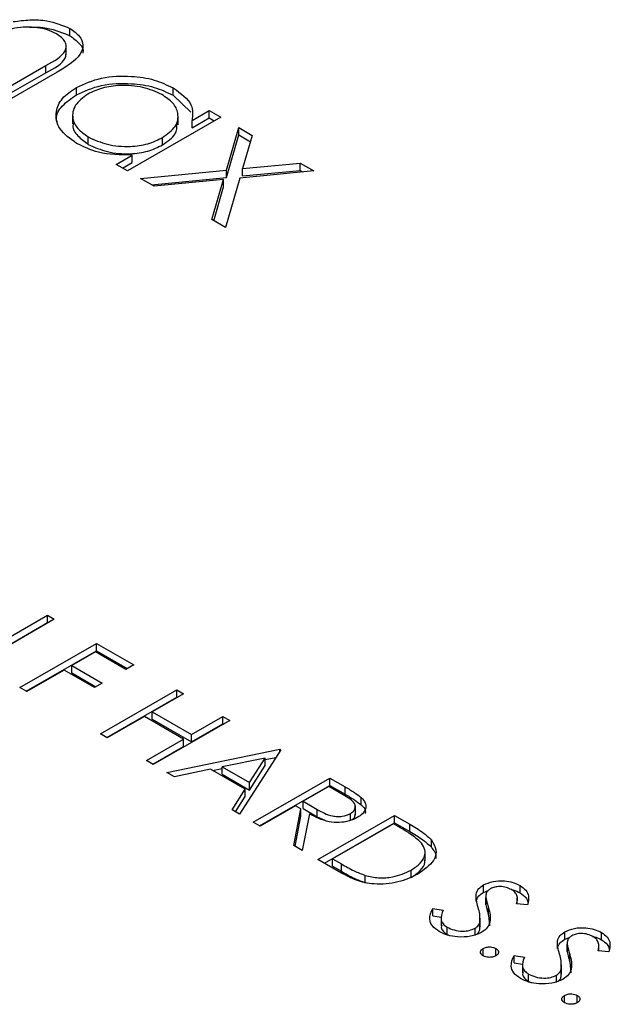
# Model space of a CAD drawing. Header units: inches. Extents: x 1802 to 2468, y -253 to -72.
# Tile 469 of 570: x 2223.377 to 2224.032, y -87.767 to -86.673. Entities that reach past the tile are written whole.
import ezdxf

# ---------------------------------------------------------------- set-up
doc = ezdxf.new("R2010")
doc.units = ezdxf.units.IN
doc.header["$LTSCALE"] = 0.5
doc.header["$MEASUREMENT"] = 0
doc.layers.add('DST-M-S', color=53, linetype='Continuous')

msp = doc.modelspace()

# ---------------------------------------------------------------- linework, layer by layer
at = {"layer": 'DST-M-S', "linetype": 'Continuous', "lineweight": 25}
for p, q in [((2223.43234, -86.69049), (2223.43234, -86.68232)), ((2223.42827, -86.71163), (2223.42827, -86.70142)), ((2223.34948, -86.7559), (2223.40551, -86.72355)), ((2223.35655, -86.75999), (2223.40551, -86.73172)), ((2223.41815, -86.73091), (2223.36217, -86.76323)), ((2223.40551, -86.73172), (2223.40551, -86.72355)), ((2223.43951, -86.75605), (2223.43951, -86.74789)), ((2223.54699, -86.75668), (2223.54699, -86.74851)), ((2223.54699, -86.75668), (2223.56671, -86.77554)), ((2223.56787, -86.78474), (2223.58699, -86.7737)), ((2223.58699, -86.7737), (2223.59969, -86.78102)), ((2223.58699, -86.78186), (2223.58699, -86.7737)), ((2223.4354, -86.77805), (2223.4354, -86.78825)), ((2223.59969, -86.78102), (2223.49634, -86.84068)), ((2223.55232, -86.78951), (2223.55232, -86.7793)), ((2223.56787, -86.7929), (2223.58699, -86.78186)), ((2223.56787, -86.7929), (2223.56787, -86.78474)), ((2223.58699, -86.78186), (2223.59261, -86.78511)), ((2223.60595, -86.83988), (2223.61963, -86.79254)), ((2223.61963, -86.79254), (2223.63473, -86.80125)), ((2223.61963, -86.8007), (2223.61963, -86.79254)), ((2223.45277, -86.81114), (2223.45277, -86.80297)), ((2223.53509, -86.81182), (2223.53509, -86.80366)), ((2223.60595, -86.84805), (2223.61963, -86.8007)), ((2223.61963, -86.8007), (2223.6327, -86.80825)), ((2223.63473, -86.80125), (2223.62405, -86.83813)), ((2223.48365, -86.83336), (2223.50152, -86.82304)), ((2223.49072, -86.83744), (2223.50152, -86.8312)), ((2223.50152, -86.8312), (2223.50152, -86.82304)), ((2223.49634, -86.84068), (2223.48365, -86.83336)), ((2223.51084, -86.84906), (2223.60595, -86.83988)), ((2223.60595, -86.84805), (2223.60595, -86.83988)), ((2223.70303, -86.84068), (2223.62105, -86.8486)), ((2223.62405, -86.83813), (2223.68793, -86.83197)), ((2223.62405, -86.8463), (2223.62405, -86.83813)), ((2223.62405, -86.8463), (2223.68793, -86.84013)), ((2223.68793, -86.83197), (2223.70303, -86.84068)), ((2223.68793, -86.84013), (2223.68793, -86.83197)), ((2223.68793, -86.84013), (2223.69091, -86.84185)), ((2223.52594, -86.85777), (2223.51084, -86.84906)), ((2223.52296, -86.85605), (2223.60595, -86.84805)), ((2223.60289, -86.85035), (2223.52594, -86.85777)), ((2223.59002, -86.89477), (2223.60289, -86.85035)), ((2223.60289, -86.85851), (2223.60289, -86.85035)), ((2223.62105, -86.8486), (2223.60512, -86.90348)), ((2223.59205, -86.89594), (2223.60289, -86.85851)), ((2223.60512, -86.90348), (2223.59002, -86.89477)), ((2223.32251, -87.38328), (2223.40737, -87.33429)), ((2223.40737, -87.33429), (2223.41498, -87.33869)), ((2223.40737, -87.34246), (2223.40737, -87.33429)), ((2223.32959, -87.38736), (2223.40737, -87.34246)), ((2223.41498, -87.33869), (2223.33883, -87.38265)), ((2223.40737, -87.34246), (2223.40791, -87.34277)), ((2223.37691, -87.41468), (2223.46176, -87.36569)), ((2223.46176, -87.36569), (2223.5031, -87.38956)), ((2223.46176, -87.37386), (2223.46176, -87.36569)), ((2223.38398, -87.41876), (2223.46176, -87.37386)), ((2223.46067, -87.37511), (2223.43456, -87.39018)), ((2223.4944, -87.39458), (2223.46067, -87.37511)), ((2223.46176, -87.37386), (2223.49603, -87.39364)), ((2223.5031, -87.38956), (2223.4944, -87.39458)), ((2223.42586, -87.39521), (2223.38452, -87.41907)), ((2223.45958, -87.41468), (2223.42586, -87.39521)), ((2223.43456, -87.39018), (2223.46829, -87.40965)), ((2223.43456, -87.39835), (2223.43456, -87.39018)), ((2223.43456, -87.39835), (2223.46121, -87.41373)), ((2223.46829, -87.40965), (2223.45958, -87.41468)), ((2223.38452, -87.41907), (2223.37691, -87.41468)), ((2223.46611, -87.46617), (2223.55096, -87.41719)), ((2223.55858, -87.42158), (2223.52377, -87.44168)), ((2223.55096, -87.41719), (2223.55858, -87.42158)), ((2223.55096, -87.42535), (2223.55096, -87.41719)), ((2223.47318, -87.47026), (2223.55096, -87.42535)), ((2223.55096, -87.42535), (2223.55151, -87.42567)), ((2223.52377, -87.44168), (2223.56728, -87.4668)), ((2223.52377, -87.44985), (2223.52377, -87.44168)), ((2223.51506, -87.4467), (2223.47373, -87.47057)), ((2223.55858, -87.47182), (2223.51506, -87.4467)), ((2223.52377, -87.44985), (2223.56728, -87.47497)), ((2223.60971, -87.4511), (2223.52486, -87.50009)), ((2223.56728, -87.4668), (2223.60209, -87.4467)), ((2223.56728, -87.47497), (2223.60209, -87.45487)), ((2223.60209, -87.4467), (2223.60971, -87.4511)), ((2223.60209, -87.45487), (2223.60209, -87.4467)), ((2223.60209, -87.45487), (2223.60264, -87.45518)), ((2223.47373, -87.47057), (2223.46611, -87.46617)), ((2223.51724, -87.49569), (2223.55858, -87.47182)), ((2223.55858, -87.47999), (2223.55858, -87.47182)), ((2223.56728, -87.47497), (2223.56728, -87.4668)), ((2223.52431, -87.49977), (2223.55858, -87.47999)), ((2223.54009, -87.50888), (2223.66519, -87.48313)), ((2223.66628, -87.48376), (2223.62059, -87.55535)), ((2223.66519, -87.48313), (2223.66628, -87.48376)), ((2223.66519, -87.48546), (2223.66519, -87.48313)), ((2223.52486, -87.50009), (2223.51724, -87.49569)), ((2223.64911, -87.49294), (2223.60133, -87.50278)), ((2223.63165, -87.52029), (2223.64911, -87.49294)), ((2223.64911, -87.4946), (2223.6609, -87.49218)), ((2223.64911, -87.50111), (2223.64911, -87.49294)), ((2223.5484, -87.51368), (2223.54009, -87.50888)), ((2223.58849, -87.50542), (2223.5484, -87.51368)), ((2223.62696, -87.52763), (2223.58849, -87.50542)), ((2223.59061, -87.50664), (2223.60133, -87.50444)), ((2223.60133, -87.50278), (2223.63165, -87.52029)), ((2223.60133, -87.51095), (2223.60133, -87.50278)), ((2223.63165, -87.52845), (2223.64911, -87.50111)), ((2223.60133, -87.51095), (2223.63165, -87.52845)), ((2223.63165, -87.52845), (2223.63165, -87.52029)), ((2223.63582, -87.56414), (2223.72067, -87.51516)), ((2223.72067, -87.51516), (2223.73765, -87.52496)), ((2223.72067, -87.52332), (2223.72067, -87.51516)), ((2223.61231, -87.55057), (2223.62696, -87.52763)), ((2223.62696, -87.53579), (2223.62696, -87.52763)), ((2223.64289, -87.56822), (2223.72067, -87.52332)), ((2223.71958, -87.52458), (2223.6913, -87.54091)), ((2223.73549, -87.53376), (2223.71958, -87.52458)), ((2223.72067, -87.52332), (2223.73765, -87.53313)), ((2223.73765, -87.53313), (2223.73765, -87.52496)), ((2223.61612, -87.55277), (2223.62696, -87.53579)), ((2223.6913, -87.54091), (2223.70671, -87.54994)), ((2223.6913, -87.54907), (2223.6913, -87.54091)), ((2223.75572, -87.54489), (2223.75572, -87.53673)), ((2223.62059, -87.55535), (2223.61231, -87.55057)), ((2223.68259, -87.54593), (2223.64343, -87.56854)), ((2223.68079, -87.59011), (2223.68878, -87.5495)), ((2223.68878, -87.5495), (2223.68259, -87.54593)), ((2223.68878, -87.55767), (2223.68878, -87.5495)), ((2223.6913, -87.54907), (2223.70671, -87.55811)), ((2223.70671, -87.55811), (2223.70671, -87.54994)), ((2223.74909, -87.55614), (2223.74909, -87.54593)), ((2223.64343, -87.56854), (2223.63582, -87.56414)), ((2223.68224, -87.59094), (2223.68878, -87.55767)), ((2223.6982, -87.55494), (2223.69021, -87.59554)), ((2223.70671, -87.55811), (2223.71538, -87.5618)), ((2223.70762, -87.60559), (2223.79247, -87.55661)), ((2223.74368, -87.56279), (2223.74368, -87.55462)), ((2223.79247, -87.55661), (2223.8096, -87.5665)), ((2223.79247, -87.56477), (2223.79247, -87.55661)), ((2223.71469, -87.60967), (2223.79247, -87.56477)), ((2223.79138, -87.56603), (2223.72393, -87.60496)), ((2223.79735, -87.56947), (2223.79138, -87.56603)), ((2223.79247, -87.56477), (2223.8096, -87.57466)), ((2223.8096, -87.57466), (2223.8096, -87.5665)), ((2223.83347, -87.59197), (2223.83347, -87.58381)), ((2223.69021, -87.59554), (2223.68079, -87.59011)), ((2223.82643, -87.60702), (2223.82643, -87.59681)), ((2223.73391, -87.62077), (2223.70762, -87.60559)), ((2223.72393, -87.60496), (2223.73367, -87.61058)), ((2223.72393, -87.61313), (2223.72393, -87.60496)), ((2223.72393, -87.61313), (2223.73367, -87.61875)), ((2223.73367, -87.61875), (2223.73367, -87.61058)), ((2223.811, -87.62567), (2223.811, -87.6175)), ((2223.76009, -87.63151), (2223.76009, -87.62334)), ((2223.89124, -87.64214), (2223.89124, -87.63398)), ((2223.89124, -87.64214), (2223.8966, -87.64019)), ((2223.93195, -87.64278), (2223.93195, -87.63462)), ((2223.88307, -87.65234), (2223.88307, -87.64417)), ((2223.89383, -87.64594), (2223.89383, -87.65614)), ((2223.89384, -87.65589), (2223.89384, -87.64773)), ((2223.92886, -87.65506), (2223.92886, -87.6481)), ((2223.83495, -87.6602), (2223.84642, -87.66186)), ((2223.83495, -87.66836), (2223.83495, -87.6602)), ((2223.89394, -87.65513), (2223.89384, -87.65589)), ((2223.8968, -87.66735), (2223.8968, -87.65919)), ((2223.9402, -87.65596), (2223.92809, -87.655)), ((2223.83495, -87.66836), (2223.84419, -87.6697)), ((2223.84419, -87.66929), (2223.84419, -87.67949)), ((2223.88765, -87.6809), (2223.88765, -87.67069)), ((2223.8968, -87.66735), (2223.89798, -87.67933)), ((2223.85091, -87.68894), (2223.85091, -87.68077)), ((2223.88191, -87.69023), (2223.88191, -87.68207)), ((2223.8872, -87.68367), (2223.8872, -87.6755)), ((2223.85091, -87.68894), (2223.85386, -87.69013)), ((2223.98153, -87.69427), (2223.98153, -87.6861)), ((2223.98153, -87.69427), (2223.98689, -87.69231)), ((2224.02224, -87.69491), (2224.02224, -87.68674)), ((2223.89092, -87.71267), (2223.89092, -87.7045)), ((2223.90506, -87.71267), (2223.90506, -87.7045)), ((2223.97336, -87.70446), (2223.97336, -87.6963)), ((2223.98413, -87.69806), (2223.98413, -87.70827)), ((2223.98413, -87.70802), (2223.98413, -87.69985)), ((2224.01915, -87.70718), (2224.01915, -87.70023)), ((2223.92524, -87.71232), (2223.93671, -87.71398)), ((2223.92524, -87.72049), (2223.92524, -87.71232)), ((2223.98424, -87.70725), (2223.98413, -87.70802)), ((2223.98709, -87.71948), (2223.98709, -87.71131)), ((2224.03049, -87.70808), (2224.01839, -87.70712)), ((2223.92524, -87.72049), (2223.93448, -87.72182)), ((2223.93448, -87.72141), (2223.93448, -87.73162)), ((2223.97749, -87.73579), (2223.97749, -87.72763)), ((2223.97794, -87.73302), (2223.97794, -87.72282)), ((2223.98709, -87.71948), (2223.98827, -87.73145)), ((2223.9412, -87.74106), (2223.9412, -87.7329)), ((2223.9722, -87.74236), (2223.9722, -87.73419)), ((2223.9412, -87.74106), (2223.94415, -87.74225)), ((2223.98121, -87.76479), (2223.98121, -87.75663)), ((2223.99535, -87.76479), (2223.99535, -87.75663))]:
    msp.add_line(p, q, dxfattribs=at)
for points, knots in [([(2223.36948, -86.67485), (2223.37561, -86.67402), (2223.38786, -86.67237), (2223.4109, -86.67341), (2223.42422, -86.67895), (2223.43234, -86.68232)], [0, 0, 0, 0, 0.2812634, 0.5620938, 1, 1, 1, 1]), ([(2223.41744, -86.68838), (2223.41427, -86.68681), (2223.40794, -86.68368), (2223.39599, -86.68125), (2223.38352, -86.68057), (2223.367, -86.68234), (2223.34944, -86.68925), (2223.3376, -86.69588), (2223.33166, -86.6992)], [0, 0, 0, 0, 0.1249882, 0.2500048, 0.3751001, 0.5001999, 0.7494316, 1, 1, 1, 1]), ([(2223.38776, -86.68112), (2223.38785, -86.68111), (2223.39412, -86.68045), (2223.41098, -86.68182), (2223.42425, -86.68721), (2223.43234, -86.69049)], [0, 0, 0, 0, 0.0059668, 0.3943633, 1, 1, 1, 1]), ([(2223.40551, -86.72355), (2223.41461, -86.71864), (2223.42599, -86.71249), (2223.42872, -86.70214), (2223.42691, -86.69521), (2223.42122, -86.6911), (2223.41744, -86.68838)], [0, 0, 0, 0, 0.49944539, 0.62493335, 0.75056099, 1, 1, 1, 1]), ([(2223.43234, -86.68232), (2223.43624, -86.68503), (2223.44403, -86.69043), (2223.44801, -86.70101), (2223.44285, -86.71627), (2223.42834, -86.72487), (2223.41815, -86.73091)], [0, 0, 0, 0, 0.18688526, 0.373579, 0.56026761, 1, 1, 1, 1]), ([(2223.43234, -86.69049), (2223.43609, -86.69318), (2223.44358, -86.69855), (2223.44783, -86.70593), (2223.44664, -86.70952), (2223.44658, -86.7097)], [0, 0, 0, 0, 0.4874743, 0.974449, 1, 1, 1, 1]), ([(2223.40551, -86.73172), (2223.41488, -86.72681), (2223.42646, -86.72075), (2223.42791, -86.71223), (2223.42819, -86.7106)], [0, 0, 0, 0, 0.8087863, 1, 1, 1, 1]), ([(2223.43951, -86.74789), (2223.44841, -86.74388), (2223.46623, -86.73587), (2223.49843, -86.73456), (2223.52672, -86.73865), (2223.54023, -86.74522), (2223.54699, -86.74851)], [0, 0, 0, 0, 0.2794126, 0.5591913, 0.7795483, 1, 1, 1, 1]), ([(2223.43951, -86.75605), (2223.44841, -86.75205), (2223.46623, -86.74403), (2223.49843, -86.74273), (2223.52672, -86.74682), (2223.54023, -86.75339), (2223.54699, -86.75668)], [0, 0, 0, 0, 0.2794126, 0.5591913, 0.7795483, 1, 1, 1, 1]), ([(2223.43962, -86.81004), (2223.43261, -86.80491), (2223.41858, -86.79467), (2223.41562, -86.77608), (2223.42239, -86.75963), (2223.4338, -86.7518), (2223.43951, -86.74789)], [0, 0, 0, 0, 0.2795734, 0.559333, 0.7795891, 1, 1, 1, 1]), ([(2223.53447, -86.75594), (2223.5277, -86.75284), (2223.51418, -86.74667), (2223.48964, -86.74494), (2223.46787, -86.74796), (2223.45733, -86.75285), (2223.45206, -86.7553)], [0, 0, 0, 0, 0.2797672, 0.5592905, 0.7797189, 1, 1, 1, 1]), ([(2223.54699, -86.74851), (2223.55526, -86.7545), (2223.57006, -86.76523), (2223.56854, -86.77877), (2223.56787, -86.78474)], [0, 0, 0, 0, 0.5590621, 1, 1, 1, 1]), ([(2223.4183, -86.78689), (2223.41794, -86.78559), (2223.4162, -86.77929), (2223.42293, -86.76775), (2223.43398, -86.75995), (2223.43951, -86.75605)], [0, 0, 0, 0, 0.1150966, 0.5573929, 1, 1, 1, 1]), ([(2223.45206, -86.7553), (2223.44688, -86.75928), (2223.43652, -86.76723), (2223.43417, -86.78144), (2223.43989, -86.79393), (2223.44847, -86.79996), (2223.45277, -86.80297)], [0, 0, 0, 0, 0.2794286, 0.5591463, 0.7795701, 1, 1, 1, 1]), ([(2223.53509, -86.80366), (2223.54054, -86.79973), (2223.55144, -86.79187), (2223.5535, -86.77749), (2223.54775, -86.76492), (2223.5389, -86.75893), (2223.53447, -86.75594)], [0, 0, 0, 0, 0.2796602, 0.5592103, 0.7794872, 1, 1, 1, 1]), ([(2223.43637, -86.7873), (2223.43608, -86.78838), (2223.43475, -86.79329), (2223.4403, -86.80212), (2223.44861, -86.80813), (2223.45277, -86.81114)], [0, 0, 0, 0, 0.1237134, 0.5618506, 1, 1, 1, 1]), ([(2223.53509, -86.81182), (2223.54082, -86.80791), (2223.55082, -86.80107), (2223.55113, -86.79221), (2223.55127, -86.78842)], [0, 0, 0, 0, 0.5720329, 1, 1, 1, 1]), ([(2223.45277, -86.80297), (2223.45956, -86.80605), (2223.47313, -86.8122), (2223.49762, -86.81436), (2223.51952, -86.81121), (2223.5299, -86.80618), (2223.53509, -86.80366)], [0, 0, 0, 0, 0.2798222, 0.5593866, 0.7796028, 1, 1, 1, 1]), ([(2223.50152, -86.82304), (2223.48847, -86.82284), (2223.46511, -86.82249), (2223.44742, -86.81385), (2223.43962, -86.81004)], [0, 0, 0, 0, 0.5587633, 1, 1, 1, 1]), ([(2223.45277, -86.81114), (2223.45956, -86.81421), (2223.47313, -86.82036), (2223.49762, -86.82253), (2223.51952, -86.81938), (2223.5299, -86.81434), (2223.53509, -86.81182)], [0, 0, 0, 0, 0.2798222, 0.5593866, 0.7796028, 1, 1, 1, 1]), ([(2223.73765, -87.52496), (2223.74127, -87.52703), (2223.74772, -87.53074), (2223.75328, -87.5349), (2223.75572, -87.53673)], [0, 0, 0, 0, 0.5602397, 1, 1, 1, 1]), ([(2223.74368, -87.55462), (2223.74484, -87.55385), (2223.74714, -87.55231), (2223.74884, -87.54938), (2223.74932, -87.54635), (2223.74718, -87.54032), (2223.74068, -87.53667), (2223.73549, -87.53376)], [0, 0, 0, 0, 0.1253074, 0.250617, 0.3759543, 0.5012806, 1, 1, 1, 1]), ([(2223.73765, -87.53313), (2223.74127, -87.5352), (2223.74772, -87.5389), (2223.75328, -87.54306), (2223.75572, -87.54489)], [0, 0, 0, 0, 0.5602397, 1, 1, 1, 1]), ([(2223.75572, -87.53673), (2223.7575, -87.53877), (2223.76106, -87.54286), (2223.76094, -87.5494), (2223.75745, -87.55498), (2223.75334, -87.55768), (2223.75128, -87.55903)], [0, 0, 0, 0, 0.2797971, 0.5594998, 0.7796265, 1, 1, 1, 1]), ([(2223.70671, -87.54994), (2223.71194, -87.55294), (2223.71849, -87.5567), (2223.72906, -87.55802), (2223.73633, -87.55771), (2223.74075, -87.55586), (2223.74368, -87.55462)], [0, 0, 0, 0, 0.4998271, 0.6254978, 0.7512079, 1, 1, 1, 1]), ([(2223.75572, -87.54489), (2223.75768, -87.54693), (2223.76063, -87.55001), (2223.76029, -87.55346), (2223.76017, -87.55463)], [0, 0, 0, 0, 0.6633364, 1, 1, 1, 1]), ([(2223.75128, -87.55903), (2223.74838, -87.56045), (2223.74257, -87.56329), (2223.73124, -87.56498), (2223.71455, -87.56358), (2223.70494, -87.5585), (2223.6982, -87.55494)], [0, 0, 0, 0, 0.1871202, 0.3739789, 0.5609112, 1, 1, 1, 1]), ([(2223.74536, -87.56151), (2223.74588, -87.56114), (2223.74752, -87.55999), (2223.7488, -87.55773), (2223.74892, -87.55592), (2223.74898, -87.55511)], [0, 0, 0, 0, 0.2070218, 0.6469787, 1, 1, 1, 1]), ([(2223.82104, -87.5859), (2223.81706, -87.58262), (2223.80995, -87.57676), (2223.8012, -87.5717), (2223.79735, -87.56947)], [0, 0, 0, 0, 0.5595421, 1, 1, 1, 1]), ([(2223.8096, -87.5665), (2223.8147, -87.56944), (2223.82378, -87.5747), (2223.83051, -87.58103), (2223.83347, -87.58381)], [0, 0, 0, 0, 0.5604447, 1, 1, 1, 1]), ([(2223.8096, -87.57466), (2223.8147, -87.57761), (2223.82378, -87.58287), (2223.83051, -87.58919), (2223.83347, -87.59197)], [0, 0, 0, 0, 0.5604447, 1, 1, 1, 1]), ([(2223.811, -87.6175), (2223.81469, -87.61505), (2223.82208, -87.61016), (2223.82681, -87.60134), (2223.82646, -87.59289), (2223.82285, -87.58823), (2223.82104, -87.5859)], [0, 0, 0, 0, 0.2801784, 0.5597646, 0.7797967, 1, 1, 1, 1]), ([(2223.83347, -87.58381), (2223.83569, -87.58751), (2223.84015, -87.59491), (2223.83634, -87.60923), (2223.82532, -87.6171), (2223.81859, -87.62191)], [0, 0, 0, 0, 0.2802641, 0.5607148, 1, 1, 1, 1]), ([(2223.83347, -87.59197), (2223.83629, -87.59569), (2223.83951, -87.59993), (2223.83825, -87.60433), (2223.8381, -87.60488)], [0, 0, 0, 0, 0.8747648, 1, 1, 1, 1]), ([(2223.811, -87.62567), (2223.81462, -87.62322), (2223.82185, -87.61833), (2223.8266, -87.61106), (2223.82607, -87.60693), (2223.82595, -87.60601)], [0, 0, 0, 0, 0.4379411, 0.8749567, 1, 1, 1, 1]), ([(2223.73367, -87.61058), (2223.73823, -87.61323), (2223.74637, -87.61795), (2223.7559, -87.6217), (2223.76009, -87.62334)], [0, 0, 0, 0, 0.5604262, 1, 1, 1, 1]), ([(2223.73367, -87.61875), (2223.73823, -87.6214), (2223.74637, -87.62612), (2223.7559, -87.62986), (2223.76009, -87.63151)], [0, 0, 0, 0, 0.5604262, 1, 1, 1, 1]), ([(2223.76009, -87.62334), (2223.76496, -87.62444), (2223.7747, -87.62664), (2223.79397, -87.62538), (2223.80454, -87.62049), (2223.811, -87.6175)], [0, 0, 0, 0, 0.2805364, 0.5610151, 1, 1, 1, 1]), ([(2223.81859, -87.62191), (2223.8116, -87.62523), (2223.79764, -87.63186), (2223.77147, -87.63428), (2223.74939, -87.62918), (2223.73908, -87.62358), (2223.73391, -87.62077)], [0, 0, 0, 0, 0.280124, 0.5592478, 0.7788365, 1, 1, 1, 1]), ([(2223.89124, -87.63398), (2223.89462, -87.63245), (2223.90138, -87.6294), (2223.91372, -87.62897), (2223.92427, -87.63088), (2223.92939, -87.63337), (2223.93195, -87.63462)], [0, 0, 0, 0, 0.2795526, 0.5587984, 0.7793777, 1, 1, 1, 1]), ([(2223.88307, -87.64417), (2223.88377, -87.64204), (2223.88503, -87.63823), (2223.88934, -87.63528), (2223.89124, -87.63398)], [0, 0, 0, 0, 0.5598405, 1, 1, 1, 1]), ([(2223.89921, -87.63817), (2223.89813, -87.63891), (2223.89596, -87.64039), (2223.89389, -87.64371), (2223.89386, -87.6462), (2223.89384, -87.64773)], [0, 0, 0, 0, 0.2799464, 0.5597741, 1, 1, 1, 1]), ([(2223.9224, -87.63915), (2223.92054, -87.63823), (2223.91684, -87.6364), (2223.91005, -87.63553), (2223.90369, -87.63606), (2223.90071, -87.63747), (2223.89921, -87.63817)], [0, 0, 0, 0, 0.2802743, 0.5599314, 0.7799201, 1, 1, 1, 1]), ([(2223.92213, -87.63904), (2223.92274, -87.63914), (2223.92654, -87.63979), (2223.92948, -87.64142), (2223.93195, -87.64278)], [0, 0, 0, 0, 0.1598589, 1, 1, 1, 1]), ([(2223.92809, -87.655), (2223.92877, -87.65184), (2223.92971, -87.64743), (2223.92661, -87.64198), (2223.9238, -87.64009), (2223.9224, -87.63915)], [0, 0, 0, 0, 0.5598185, 0.7798479, 1, 1, 1, 1]), ([(2223.93195, -87.63462), (2223.93431, -87.63627), (2223.93902, -87.63958), (2223.94221, -87.64719), (2223.94096, -87.65263), (2223.9402, -87.65596)], [0, 0, 0, 0, 0.2797499, 0.5595012, 1, 1, 1, 1]), ([(2223.88307, -87.65234), (2223.88377, -87.6502), (2223.88503, -87.64639), (2223.88934, -87.64344), (2223.89124, -87.64214)], [0, 0, 0, 0, 0.5598405, 1, 1, 1, 1]), ([(2223.88543, -87.65886), (2223.88462, -87.65614), (2223.88317, -87.65127), (2223.8831, -87.64634), (2223.88307, -87.64417)], [0, 0, 0, 0, 0.5604127, 1, 1, 1, 1]), ([(2223.89384, -87.64773), (2223.89431, -87.64987), (2223.89515, -87.65371), (2223.8963, -87.65751), (2223.8968, -87.65919)], [0, 0, 0, 0, 0.5599058, 1, 1, 1, 1]), ([(2223.93195, -87.64278), (2223.93439, -87.64443), (2223.93871, -87.64734), (2223.93996, -87.65109), (2223.94051, -87.65273)], [0, 0, 0, 0, 0.5642722, 1, 1, 1, 1]), ([(2223.8422, -87.6858), (2223.83938, -87.6838), (2223.83373, -87.67982), (2223.83045, -87.67054), (2223.83324, -87.66412), (2223.83495, -87.6602)], [0, 0, 0, 0, 0.2798798, 0.5596658, 1, 1, 1, 1]), ([(2223.84642, -87.66186), (2223.84507, -87.66555), (2223.84318, -87.6707), (2223.84607, -87.67733), (2223.84929, -87.67963), (2223.85091, -87.68077)], [0, 0, 0, 0, 0.5593206, 0.7797817, 1, 1, 1, 1]), ([(2223.8872, -87.6755), (2223.88738, -87.67238), (2223.88771, -87.6668), (2223.88612, -87.66129), (2223.88543, -87.65886)], [0, 0, 0, 0, 0.55949578, 1, 1, 1, 1]), ([(2223.8968, -87.65919), (2223.89818, -87.66453), (2223.9001, -87.67198), (2223.8962, -87.68151), (2223.89167, -87.68486), (2223.88941, -87.68653)], [0, 0, 0, 0, 0.5601154, 0.7802838, 1, 1, 1, 1]), ([(2223.89384, -87.65589), (2223.89431, -87.65804), (2223.89515, -87.66187), (2223.8963, -87.66568), (2223.8968, -87.66735)], [0, 0, 0, 0, 0.5599058, 1, 1, 1, 1]), ([(2223.84494, -87.67852), (2223.8447, -87.67938), (2223.84405, -87.6817), (2223.84617, -87.6855), (2223.84933, -87.68779), (2223.85091, -87.68894)], [0, 0, 0, 0, 0.2289787, 0.6147018, 1, 1, 1, 1]), ([(2223.85091, -87.68077), (2223.85342, -87.68196), (2223.85843, -87.68433), (2223.86743, -87.68556), (2223.87586, -87.68479), (2223.87989, -87.68297), (2223.88191, -87.68207)], [0, 0, 0, 0, 0.2802764, 0.5601478, 0.7801531, 1, 1, 1, 1]), ([(2223.88191, -87.68207), (2223.88339, -87.68097), (2223.88604, -87.67901), (2223.88684, -87.67658), (2223.8872, -87.6755)], [0, 0, 0, 0, 0.5589902, 1, 1, 1, 1]), ([(2223.88387, -87.68849), (2223.88457, -87.68795), (2223.88639, -87.68652), (2223.88689, -87.68476), (2223.8872, -87.68367)], [0, 0, 0, 0, 0.3847515, 1, 1, 1, 1]), ([(2223.98153, -87.6861), (2223.98491, -87.68458), (2223.99167, -87.68152), (2224.00401, -87.68109), (2224.01456, -87.683), (2224.01968, -87.68549), (2224.02224, -87.68674)], [0, 0, 0, 0, 0.2795526, 0.5587984, 0.7793777, 1, 1, 1, 1]), ([(2223.88941, -87.68653), (2223.88546, -87.68826), (2223.87756, -87.69173), (2223.86338, -87.69208), (2223.85106, -87.69015), (2223.84516, -87.68725), (2223.8422, -87.6858)], [0, 0, 0, 0, 0.2791829, 0.5590851, 0.779446, 1, 1, 1, 1]), ([(2223.97336, -87.6963), (2223.97406, -87.69416), (2223.97532, -87.69035), (2223.97964, -87.6874), (2223.98153, -87.6861)], [0, 0, 0, 0, 0.5598405, 1, 1, 1, 1]), ([(2223.97336, -87.70446), (2223.97406, -87.70233), (2223.97532, -87.69852), (2223.97964, -87.69557), (2223.98153, -87.69427)], [0, 0, 0, 0, 0.5598405, 1, 1, 1, 1]), ([(2223.98951, -87.69029), (2223.98842, -87.69103), (2223.98625, -87.69252), (2223.98419, -87.69583), (2223.98415, -87.69832), (2223.98413, -87.69985)], [0, 0, 0, 0, 0.2799464, 0.5597741, 1, 1, 1, 1]), ([(2224.01269, -87.69127), (2224.01084, -87.69036), (2224.00713, -87.68852), (2224.00034, -87.68766), (2223.99399, -87.68819), (2223.991, -87.68959), (2223.98951, -87.69029)], [0, 0, 0, 0, 0.2802743, 0.5599314, 0.7799201, 1, 1, 1, 1]), ([(2224.01242, -87.69116), (2224.01303, -87.69126), (2224.01683, -87.69192), (2224.01977, -87.69354), (2224.02224, -87.69491)], [0, 0, 0, 0, 0.1598589, 1, 1, 1, 1]), ([(2224.01839, -87.70712), (2224.01906, -87.70396), (2224.02, -87.69956), (2224.0169, -87.6941), (2224.01409, -87.69222), (2224.01269, -87.69127)], [0, 0, 0, 0, 0.5598185, 0.7798479, 1, 1, 1, 1]), ([(2224.02224, -87.68674), (2224.0246, -87.6884), (2224.02932, -87.69171), (2224.0325, -87.69931), (2224.03125, -87.70475), (2224.03049, -87.70808)], [0, 0, 0, 0, 0.2797499, 0.5595012, 1, 1, 1, 1]), ([(2224.02224, -87.69491), (2224.02468, -87.69655), (2224.02901, -87.69947), (2224.03026, -87.70322), (2224.0308, -87.70485)], [0, 0, 0, 0, 0.5642722, 1, 1, 1, 1]), ([(2223.89092, -87.71267), (2223.89001, -87.71199), (2223.88818, -87.71064), (2223.8878, -87.7082), (2223.88869, -87.70605), (2223.89018, -87.70502), (2223.89092, -87.7045)], [0, 0, 0, 0, 0.2795812, 0.5591432, 0.7795754, 1, 1, 1, 1]), ([(2223.89092, -87.7045), (2223.89209, -87.70397), (2223.89442, -87.70291), (2223.89865, -87.70268), (2223.90239, -87.70321), (2223.90417, -87.70407), (2223.90506, -87.7045)], [0, 0, 0, 0, 0.2795762, 0.5592837, 0.7795524, 1, 1, 1, 1]), ([(2223.90506, -87.7045), (2223.90599, -87.70517), (2223.90784, -87.70652), (2223.90818, -87.70896), (2223.90733, -87.71113), (2223.90582, -87.71215), (2223.90506, -87.71267)], [0, 0, 0, 0, 0.2796016, 0.559212, 0.7794752, 1, 1, 1, 1]), ([(2223.97572, -87.71099), (2223.97491, -87.70826), (2223.97346, -87.7034), (2223.97339, -87.69847), (2223.97336, -87.6963)], [0, 0, 0, 0, 0.5604127, 1, 1, 1, 1]), ([(2223.98413, -87.69985), (2223.9846, -87.702), (2223.98544, -87.70583), (2223.98659, -87.70964), (2223.98709, -87.71131)], [0, 0, 0, 0, 0.5599058, 1, 1, 1, 1]), ([(2223.90506, -87.71267), (2223.9039, -87.7132), (2223.90156, -87.71426), (2223.89733, -87.71447), (2223.8936, -87.71396), (2223.89181, -87.7131), (2223.89092, -87.71267)], [0, 0, 0, 0, 0.2794691, 0.5593578, 0.7796739, 1, 1, 1, 1]), ([(2223.9325, -87.73792), (2223.92967, -87.73593), (2223.92402, -87.73194), (2223.92075, -87.72267), (2223.92353, -87.71625), (2223.92524, -87.71232)], [0, 0, 0, 0, 0.2798798, 0.5596658, 1, 1, 1, 1]), ([(2223.93671, -87.71398), (2223.93536, -87.71767), (2223.93347, -87.72282), (2223.93636, -87.72945), (2223.93959, -87.73175), (2223.9412, -87.7329)], [0, 0, 0, 0, 0.5593206, 0.7797817, 1, 1, 1, 1]), ([(2223.97749, -87.72763), (2223.97767, -87.72451), (2223.978, -87.71892), (2223.97642, -87.71341), (2223.97572, -87.71099)], [0, 0, 0, 0, 0.55949578, 1, 1, 1, 1]), ([(2223.98709, -87.71131), (2223.98847, -87.71666), (2223.99039, -87.7241), (2223.98649, -87.73364), (2223.98196, -87.73699), (2223.9797, -87.73866)], [0, 0, 0, 0, 0.5601154, 0.7802838, 1, 1, 1, 1]), ([(2223.98413, -87.70802), (2223.9846, -87.71016), (2223.98544, -87.714), (2223.98659, -87.7178), (2223.98709, -87.71948)], [0, 0, 0, 0, 0.5599058, 1, 1, 1, 1]), ([(2223.9722, -87.73419), (2223.97368, -87.7331), (2223.97633, -87.73114), (2223.97714, -87.7287), (2223.97749, -87.72763)], [0, 0, 0, 0, 0.5589902, 1, 1, 1, 1]), ([(2223.9797, -87.73866), (2223.97575, -87.74039), (2223.96785, -87.74385), (2223.95368, -87.7442), (2223.94135, -87.74227), (2223.93545, -87.73937), (2223.9325, -87.73792)], [0, 0, 0, 0, 0.27918292, 0.55908506, 0.77944604, 1, 1, 1, 1]), ([(2223.93523, -87.73064), (2223.93499, -87.73151), (2223.93434, -87.73383), (2223.93647, -87.73762), (2223.93962, -87.73992), (2223.9412, -87.74106)], [0, 0, 0, 0, 0.2289787, 0.6147018, 1, 1, 1, 1]), ([(2223.9412, -87.7329), (2223.94371, -87.73408), (2223.94872, -87.73645), (2223.95773, -87.73769), (2223.96615, -87.73691), (2223.97019, -87.7351), (2223.9722, -87.73419)], [0, 0, 0, 0, 0.2802764, 0.5601478, 0.7801531, 1, 1, 1, 1]), ([(2223.97416, -87.74062), (2223.97486, -87.74007), (2223.97669, -87.73864), (2223.97718, -87.73688), (2223.97749, -87.73579)], [0, 0, 0, 0, 0.3847515, 1, 1, 1, 1]), ([(2223.98121, -87.76479), (2223.9803, -87.76412), (2223.97848, -87.76277), (2223.97809, -87.76033), (2223.97899, -87.75817), (2223.98047, -87.75714), (2223.98121, -87.75663)], [0, 0, 0, 0, 0.2795812, 0.5591432, 0.7795754, 1, 1, 1, 1]), ([(2223.98121, -87.75663), (2223.98238, -87.7561), (2223.98471, -87.75503), (2223.98894, -87.75481), (2223.99268, -87.75533), (2223.99446, -87.75619), (2223.99535, -87.75663)], [0, 0, 0, 0, 0.2795762, 0.5592837, 0.7795524, 1, 1, 1, 1]), ([(2223.99535, -87.75663), (2223.99628, -87.7573), (2223.99814, -87.75864), (2223.99848, -87.76109), (2223.99763, -87.76325), (2223.99611, -87.76428), (2223.99535, -87.76479)], [0, 0, 0, 0, 0.27960164, 0.55921202, 0.77947519, 1, 1, 1, 1]), ([(2223.99535, -87.76479), (2223.99419, -87.76532), (2223.99185, -87.76638), (2223.98763, -87.76659), (2223.98389, -87.76608), (2223.9821, -87.76522), (2223.98121, -87.76479)], [0, 0, 0, 0, 0.2794691, 0.5593578, 0.7796739, 1, 1, 1, 1])]:
    msp.add_open_spline(points, degree=3, knots=knots, dxfattribs=at)

doc.saveas('drawing.dxf')
